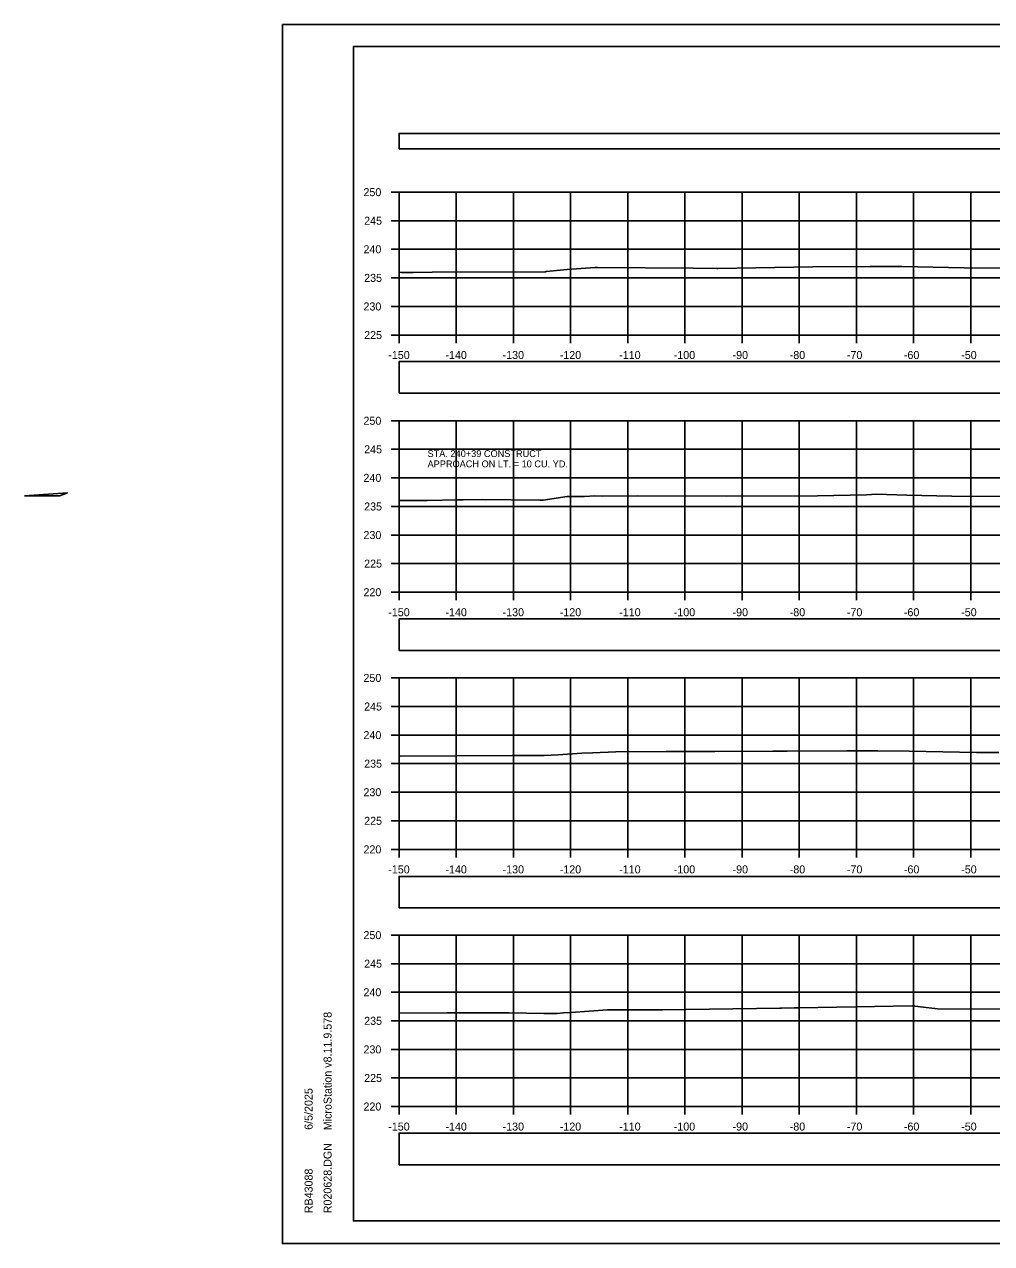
# Model space of a CAD drawing. Extents: x 1369627 to 1374022, y 380035 to 398173.
# Drawn here: x 1371883 to 1372052.2, y 389425.6 to 389639 of the extents above; entities that cross this region are included whole.
import ezdxf

# ---------------------------------------------------------------- set-up
doc = ezdxf.new("R2010")
doc.units = 0
for name, color, linetype in [('Default', 7, 'Continuous'), ('R_Axis', 7, 'Continuous'), ('R_Axis Annot', 7, 'Continuous'), ('R_Border', 7, 'Continuous'), ('R_Drive', 7, 'Continuous'), ('R_Exist Surface', 7, 'Continuous'), ('R_Grid', 7, 'Continuous'), ('R_No Plot', 7, 'Continuous'), ('R_Water', 7, 'Continuous')]:
    doc.layers.add(name, color=color, linetype=linetype)

msp = doc.modelspace()

# ---------------------------------------------------------------- linework, layer by layer
at = {"layer": 'Default'}
for points in [[(1371948.53, 389617.19), (1372248.53, 389617.19), (1372248.53, 389619.9), (1371948.53, 389619.9)], [(1371948.53, 389574.46), (1372248.53, 389574.46), (1372248.53, 389579.98), (1371948.53, 389579.98)], [(1371948.53, 389529.44), (1372248.53, 389529.44), (1372248.53, 389534.96), (1371948.53, 389534.96)], [(1371948.53, 389484.39), (1372248.53, 389484.39), (1372248.53, 389489.91), (1371948.53, 389489.91)], [(1371948.53, 389439.46), (1372248.53, 389439.46), (1372248.53, 389444.98), (1371948.53, 389444.98)]]:
    msp.add_lwpolyline(points, close=True, dxfattribs=at)
at = {"layer": 'R_Axis'}
for p, q in [((1371947.13, 389609.63), (1371948.53, 389609.63)), ((1371948.53, 389584.63), (1371948.53, 389609.63)), ((1371947.13, 389604.63), (1371948.53, 389604.63)), ((1371947.13, 389599.63), (1371948.53, 389599.63)), ((1371947.13, 389594.63), (1371948.53, 389594.63)), ((1371947.13, 389589.63), (1371948.53, 389589.63)), ((1371947.13, 389584.63), (1371948.53, 389584.63)), ((1371948.53, 389584.63), (1372248.53, 389584.63)), ((1371948.53, 389583.23), (1371948.53, 389584.63)), ((1371958.53, 389583.23), (1371958.53, 389584.63)), ((1371968.53, 389583.23), (1371968.53, 389584.63)), ((1371978.53, 389583.23), (1371978.53, 389584.63)), ((1371988.53, 389583.23), (1371988.53, 389584.63)), ((1371998.53, 389583.23), (1371998.53, 389584.63)), ((1372008.53, 389583.23), (1372008.53, 389584.63)), ((1372018.53, 389583.23), (1372018.53, 389584.63)), ((1372028.53, 389583.23), (1372028.53, 389584.63)), ((1372038.53, 389583.23), (1372038.53, 389584.63)), ((1372048.53, 389583.23), (1372048.53, 389584.63)), ((1371947.13, 389569.63), (1371948.53, 389569.63)), ((1371948.53, 389539.63), (1371948.53, 389569.63)), ((1371947.13, 389564.63), (1371948.53, 389564.63)), ((1371947.13, 389559.63), (1371948.53, 389559.63)), ((1371947.13, 389554.63), (1371948.53, 389554.63)), ((1371947.13, 389549.63), (1371948.53, 389549.63)), ((1371947.13, 389544.63), (1371948.53, 389544.63)), ((1371947.13, 389539.63), (1371948.53, 389539.63)), ((1371948.53, 389539.63), (1372248.53, 389539.63)), ((1371948.53, 389538.23), (1371948.53, 389539.63)), ((1371958.53, 389538.23), (1371958.53, 389539.63)), ((1371968.53, 389538.23), (1371968.53, 389539.63)), ((1371978.53, 389538.23), (1371978.53, 389539.63)), ((1371988.53, 389538.23), (1371988.53, 389539.63)), ((1371998.53, 389538.23), (1371998.53, 389539.63)), ((1372008.53, 389538.23), (1372008.53, 389539.63)), ((1372018.53, 389538.23), (1372018.53, 389539.63)), ((1372028.53, 389538.23), (1372028.53, 389539.63)), ((1372038.53, 389538.23), (1372038.53, 389539.63)), ((1372048.53, 389538.23), (1372048.53, 389539.63)), ((1371947.13, 389524.63), (1371948.53, 389524.63)), ((1371948.53, 389494.63), (1371948.53, 389524.63)), ((1371947.13, 389519.63), (1371948.53, 389519.63)), ((1371947.13, 389514.63), (1371948.53, 389514.63)), ((1371947.13, 389509.63), (1371948.53, 389509.63)), ((1371947.13, 389504.63), (1371948.53, 389504.63)), ((1371947.13, 389499.63), (1371948.53, 389499.63)), ((1371947.13, 389494.63), (1371948.53, 389494.63)), ((1371948.53, 389494.63), (1372248.53, 389494.63)), ((1371948.53, 389493.23), (1371948.53, 389494.63)), ((1371958.53, 389493.23), (1371958.53, 389494.63)), ((1371968.53, 389493.23), (1371968.53, 389494.63)), ((1371978.53, 389493.23), (1371978.53, 389494.63)), ((1371988.53, 389493.23), (1371988.53, 389494.63)), ((1371998.53, 389493.23), (1371998.53, 389494.63)), ((1372008.53, 389493.23), (1372008.53, 389494.63)), ((1372018.53, 389493.23), (1372018.53, 389494.63)), ((1372028.53, 389493.23), (1372028.53, 389494.63)), ((1372038.53, 389493.23), (1372038.53, 389494.63)), ((1372048.53, 389493.23), (1372048.53, 389494.63)), ((1371947.13, 389479.63), (1371948.53, 389479.63)), ((1371948.53, 389449.63), (1371948.53, 389479.63)), ((1371947.13, 389474.63), (1371948.53, 389474.63)), ((1371947.13, 389469.63), (1371948.53, 389469.63)), ((1371947.13, 389464.63), (1371948.53, 389464.63)), ((1371947.13, 389459.63), (1371948.53, 389459.63)), ((1371947.13, 389454.63), (1371948.53, 389454.63)), ((1371947.13, 389449.63), (1371948.53, 389449.63)), ((1371948.53, 389449.63), (1372248.53, 389449.63)), ((1371948.53, 389448.23), (1371948.53, 389449.63)), ((1371958.53, 389448.23), (1371958.53, 389449.63)), ((1371968.53, 389448.23), (1371968.53, 389449.63)), ((1371978.53, 389448.23), (1371978.53, 389449.63)), ((1371988.53, 389448.23), (1371988.53, 389449.63)), ((1371998.53, 389448.23), (1371998.53, 389449.63)), ((1372008.53, 389448.23), (1372008.53, 389449.63)), ((1372018.53, 389448.23), (1372018.53, 389449.63)), ((1372028.53, 389448.23), (1372028.53, 389449.63)), ((1372038.53, 389448.23), (1372038.53, 389449.63)), ((1372048.53, 389448.23), (1372048.53, 389449.63))]:
    msp.add_line(p, q, dxfattribs=at)
at = {"layer": 'R_Border'}
for p, q in [((1371940.53, 389635.09), (1372256.71, 389635.09)), ((1371940.53, 389429.63), (1371940.53, 389635.09)), ((1371940.53, 389429.63), (1371940.53, 389429.63)), ((1372256.71, 389429.63), (1371940.53, 389429.63))]:
    msp.add_line(p, q, dxfattribs=at)
at = {"layer": 'R_Drive'}
for p, q in [((1371890.54, 389556.99), (1371882.98, 389556.49)), ((1371889.12, 389556.51), (1371890.54, 389556.99))]:
    msp.add_line(p, q, dxfattribs=at)
msp.add_lwpolyline([(1371882.98, 389556.49), (1371886.02, 389556.49), (1371887.29, 389556.51), (1371889.12, 389556.51)], dxfattribs=at)
at = {"layer": 'R_Exist Surface'}
for points in [[(1371948.53, 389595.63), (1371948.94, 389595.58), (1371950.97, 389595.57), (1371954.32, 389595.62), (1371974.01, 389595.71), (1371974.14, 389595.71), (1371974.29, 389595.73), (1371977.96, 389596.11), (1371982.81, 389596.42), (1371983.15, 389596.44), (1371983.23, 389596.44), (1371999.95, 389596.32), (1372004.13, 389596.3), (1372004.3, 389596.3), (1372020.9, 389596.58), (1372030.96, 389596.63), (1372032.41, 389596.63), (1372036.51, 389596.63), (1372047.39, 389596.37), (1372059.83, 389596.35)], [(1371948.53, 389555.7), (1371951.97, 389555.7), (1371953.42, 389555.69), (1371958.76, 389555.81), (1371959.73, 389555.82), (1371963.13, 389555.84), (1371973.19, 389555.71), (1371973.72, 389555.76), (1371977.91, 389556.38), (1371980.94, 389556.39), (1371982.75, 389556.52), (1371984.03, 389556.45), (1371990.24, 389556.47), (1372005.74, 389556.41), (1372021.71, 389556.48), (1372030.28, 389556.65), (1372032.06, 389556.8), (1372037.38, 389556.63), (1372045.24, 389556.41), (1372055.63, 389556.4)], [(1371948.53, 389510.94), (1371948.74, 389510.94), (1371958.6, 389510.97), (1371968.31, 389511.05), (1371971.28, 389511.03), (1371973.94, 389511.07), (1371976.38, 389511.16), (1371980.52, 389511.46), (1371982.34, 389511.54), (1371986.46, 389511.69), (1371995.24, 389511.73), (1372003.78, 389511.76), (1372013.89, 389511.8), (1372016.44, 389511.8), (1372026.78, 389511.9), (1372032.31, 389511.85), (1372037.76, 389511.81), (1372049.57, 389511.59), (1372053.44, 389511.59)], [(1371948.53, 389465.99), (1371956.91, 389466.01), (1371967.8, 389466.03), (1371973.84, 389465.93), (1371975.15, 389465.93), (1371976.2, 389465.94), (1371977.31, 389466.02), (1371978.6, 389466.07), (1371985.01, 389466.54), (1371994.64, 389466.58), (1372015.16, 389466.82), (1372015.43, 389466.82), (1372017.64, 389466.9), (1372017.79, 389466.9), (1372018.54, 389466.89), (1372038.27, 389467.24), (1372042.74, 389466.73), (1372053.8, 389466.65)]]:
    msp.add_lwpolyline(points, dxfattribs=at)
at = {"layer": 'R_Grid'}
for p, q in [((1371948.53, 389609.63), (1372248.53, 389609.63)), ((1371948.53, 389584.63), (1371948.53, 389609.63)), ((1371958.53, 389584.63), (1371958.53, 389609.63)), ((1371968.53, 389584.63), (1371968.53, 389609.63)), ((1371978.53, 389584.63), (1371978.53, 389609.63)), ((1371988.53, 389584.63), (1371988.53, 389609.63)), ((1371998.53, 389584.63), (1371998.53, 389609.63)), ((1372008.53, 389584.63), (1372008.53, 389609.63)), ((1372018.53, 389584.63), (1372018.53, 389609.63)), ((1372028.53, 389584.63), (1372028.53, 389609.63)), ((1372038.53, 389584.63), (1372038.53, 389609.63)), ((1372048.53, 389584.63), (1372048.53, 389609.63)), ((1371948.53, 389604.63), (1372248.53, 389604.63)), ((1371948.53, 389599.63), (1372248.53, 389599.63)), ((1371948.53, 389594.63), (1372248.53, 389594.63)), ((1371948.53, 389589.63), (1372248.53, 389589.63)), ((1371948.53, 389584.63), (1372248.53, 389584.63)), ((1371948.53, 389569.63), (1372248.53, 389569.63)), ((1371948.53, 389539.63), (1371948.53, 389569.63)), ((1371958.53, 389539.63), (1371958.53, 389569.63)), ((1371968.53, 389539.63), (1371968.53, 389569.63)), ((1371978.53, 389539.63), (1371978.53, 389569.63)), ((1371988.53, 389539.63), (1371988.53, 389569.63)), ((1371998.53, 389539.63), (1371998.53, 389569.63)), ((1372008.53, 389539.63), (1372008.53, 389569.63)), ((1372018.53, 389539.63), (1372018.53, 389569.63)), ((1372028.53, 389539.63), (1372028.53, 389569.63)), ((1372038.53, 389539.63), (1372038.53, 389569.63)), ((1372048.53, 389539.63), (1372048.53, 389569.63)), ((1371948.53, 389564.63), (1372248.53, 389564.63)), ((1371948.53, 389559.63), (1372248.53, 389559.63)), ((1371948.53, 389554.63), (1372248.53, 389554.63)), ((1371948.53, 389549.63), (1372248.53, 389549.63)), ((1371948.53, 389544.63), (1372248.53, 389544.63)), ((1371948.53, 389539.63), (1372248.53, 389539.63)), ((1371948.53, 389524.63), (1372248.53, 389524.63)), ((1371948.53, 389494.63), (1371948.53, 389524.63)), ((1371958.53, 389494.63), (1371958.53, 389524.63)), ((1371968.53, 389494.63), (1371968.53, 389524.63)), ((1371978.53, 389494.63), (1371978.53, 389524.63)), ((1371988.53, 389494.63), (1371988.53, 389524.63)), ((1371998.53, 389494.63), (1371998.53, 389524.63)), ((1372008.53, 389494.63), (1372008.53, 389524.63)), ((1372018.53, 389494.63), (1372018.53, 389524.63)), ((1372028.53, 389494.63), (1372028.53, 389524.63)), ((1372038.53, 389494.63), (1372038.53, 389524.63)), ((1372048.53, 389494.63), (1372048.53, 389524.63)), ((1371948.53, 389519.63), (1372248.53, 389519.63)), ((1371948.53, 389514.63), (1372248.53, 389514.63)), ((1371948.53, 389509.63), (1372248.53, 389509.63)), ((1371948.53, 389504.63), (1372248.53, 389504.63)), ((1371948.53, 389499.63), (1372248.53, 389499.63)), ((1371948.53, 389494.63), (1372248.53, 389494.63)), ((1371948.53, 389479.63), (1372248.53, 389479.63)), ((1371948.53, 389449.63), (1371948.53, 389479.63)), ((1371958.53, 389449.63), (1371958.53, 389479.63)), ((1371968.53, 389449.63), (1371968.53, 389479.63)), ((1371978.53, 389449.63), (1371978.53, 389479.63)), ((1371988.53, 389449.63), (1371988.53, 389479.63)), ((1371998.53, 389449.63), (1371998.53, 389479.63)), ((1372008.53, 389449.63), (1372008.53, 389479.63)), ((1372018.53, 389449.63), (1372018.53, 389479.63)), ((1372028.53, 389449.63), (1372028.53, 389479.63)), ((1372038.53, 389449.63), (1372038.53, 389479.63)), ((1372048.53, 389449.63), (1372048.53, 389479.63)), ((1371948.53, 389474.63), (1372248.53, 389474.63)), ((1371948.53, 389469.63), (1372248.53, 389469.63)), ((1371948.53, 389464.63), (1372248.53, 389464.63)), ((1371948.53, 389459.63), (1372248.53, 389459.63)), ((1371948.53, 389454.63), (1372248.53, 389454.63)), ((1371948.53, 389449.63), (1372248.53, 389449.63))]:
    msp.add_line(p, q, dxfattribs=at)
at = {"layer": 'R_No Plot'}
for p, q in [((1371928.13, 389638.99), (1372261.46, 389638.99)), ((1371928.13, 389425.65), (1372261.46, 389425.65))]:
    msp.add_line(p, q, dxfattribs=at)
for points in [[(1371928.12, 389638.99), (1372261.46, 389638.99), (1372261.46, 389425.65), (1371928.12, 389425.65)], [(1372174.45, 389635.09), (1372194.07, 389635.09), (1372194.07, 389625.21), (1372210.18, 389625.21), (1372233.38, 389625.21), (1372233.38, 389592.54), (1372256.59, 389592.54), (1372256.71, 389429.63), (1371940.53, 389429.63), (1371940.53, 389635.09)]]:
    msp.add_lwpolyline(points, close=True, dxfattribs=at)

# ---------------------------------------------------------------- texts
at = {"layer": 'R_Axis Annot'}
for s, p in [('250', (1371942.3, 389608.93)), ('245', (1371942.42, 389603.93)), ('240', (1371942.3, 389598.93)), ('235', (1371942.42, 389593.93)), ('230', (1371942.3, 389588.93)), ('225', (1371942.42, 389583.93)), ('-150', (1371946.64, 389580.43)), ('-140', (1371956.64, 389580.43)), ('-130', (1371966.64, 389580.43)), ('-120', (1371976.64, 389580.43)), ('-110', (1371987.04, 389580.43)), ('-100', (1371996.58, 389580.43)), ('-90', (1372006.87, 389580.43)), ('-80', (1372016.87, 389580.43)), ('-70', (1372026.87, 389580.43)), ('-60', (1372036.84, 389580.43)), ('-50', (1372046.87, 389580.43)), ('250', (1371942.3, 389568.93)), ('245', (1371942.42, 389563.93)), ('240', (1371942.3, 389558.93)), ('235', (1371942.42, 389553.93)), ('230', (1371942.3, 389548.93)), ('225', (1371942.42, 389543.93)), ('220', (1371942.3, 389538.93)), ('-150', (1371946.64, 389535.43)), ('-140', (1371956.64, 389535.43)), ('-130', (1371966.64, 389535.43)), ('-120', (1371976.64, 389535.43)), ('-110', (1371987.04, 389535.43)), ('-100', (1371996.58, 389535.43)), ('-90', (1372006.87, 389535.43)), ('-80', (1372016.87, 389535.43)), ('-70', (1372026.87, 389535.43)), ('-60', (1372036.84, 389535.43)), ('-50', (1372046.87, 389535.43)), ('250', (1371942.3, 389523.93)), ('245', (1371942.42, 389518.93)), ('240', (1371942.3, 389513.93)), ('235', (1371942.42, 389508.93)), ('230', (1371942.3, 389503.93)), ('225', (1371942.42, 389498.93)), ('220', (1371942.3, 389493.93)), ('-150', (1371946.64, 389490.43)), ('-140', (1371956.64, 389490.43)), ('-130', (1371966.64, 389490.43)), ('-120', (1371976.64, 389490.43)), ('-110', (1371987.04, 389490.43)), ('-100', (1371996.58, 389490.43)), ('-90', (1372006.87, 389490.43)), ('-80', (1372016.87, 389490.43)), ('-70', (1372026.87, 389490.43)), ('-60', (1372036.84, 389490.43)), ('-50', (1372046.87, 389490.43)), ('250', (1371942.3, 389478.93)), ('245', (1371942.42, 389473.93)), ('240', (1371942.3, 389468.93)), ('235', (1371942.42, 389463.93)), ('230', (1371942.3, 389458.93)), ('225', (1371942.42, 389453.93)), ('220', (1371942.3, 389448.93)), ('-150', (1371946.64, 389445.43)), ('-140', (1371956.64, 389445.43)), ('-130', (1371966.64, 389445.43)), ('-120', (1371976.64, 389445.43)), ('-110', (1371987.04, 389445.43)), ('-100', (1371996.58, 389445.43)), ('-90', (1372006.87, 389445.43)), ('-80', (1372016.87, 389445.43)), ('-70', (1372026.87, 389445.43)), ('-60', (1372036.84, 389445.43)), ('-50', (1372046.87, 389445.43))]:
    msp.add_text(s, height=1.4, dxfattribs=at).set_placement(p)
at = {"layer": 'R_Border'}
for s, p in [('MicroStation v8.11.9.578', (1371936.72, 389445.49)), ('6/5/2025', (1371933.4, 389445.56)), ('R020628.DGN', (1371936.72, 389430.96)), ('RB43088', (1371933.4, 389430.96))]:
    msp.add_text(s, height=1.4, rotation=90, dxfattribs=at).set_placement(p)
at = {"layer": 'R_Water'}
for s, p in [('STA. 240+39 CONSTRUCT', (1371953.51, 389563.28)), ('APPROACH ON LT. = 10 CU. YD.', (1371953.51, 389561.48))]:
    msp.add_text(s, height=1.2, dxfattribs=at).set_placement(p)

doc.saveas('drawing.dxf')
